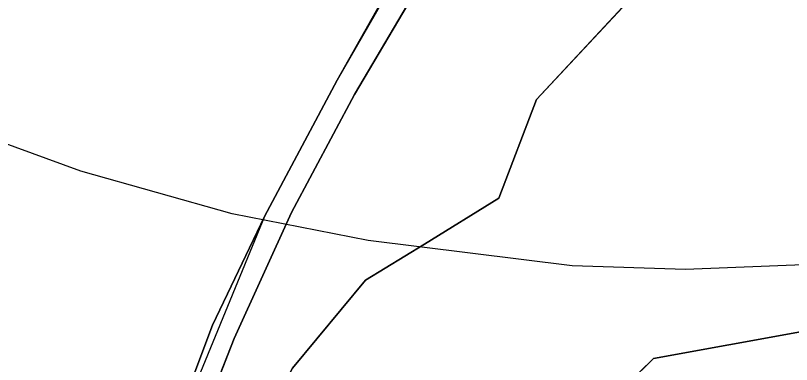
# Model space of a CAD drawing. Extents: x -662620 to -656370, y -1067090 to -1062990.
# Drawn here: x -660922.2 to -660833.9, y -1066052.2 to -1066012.5 of the extents above; entities that cross this region are included whole.
import ezdxf

# ---------------------------------------------------------------- set-up
doc = ezdxf.new("R2010")
doc.units = 0
for name, color, linetype in [('CHRANENE_LOZISKOVE_UZEMI', 7, 'Continuous'), ('LESNÍ_POZEMEK_-_STÁVAJÍCÍ', 7, 'Continuous'), ('ORNÁ_PŮDA_-_STÁVAJÍCÍ', 7, 'Continuous'), ('OSTATNÍ_PLOCHA_-_STÁVAJÍCÍ', 7, 'Continuous'), ('Trvalý_trávní_porost_-_stávající', 7, 'Continuous'), ('VRSTEVNICE_ZÁKLADNÍ', 7, 'Continuous')]:
    doc.layers.add(name, color=color, linetype=linetype)

msp = doc.modelspace()

# ---------------------------------------------------------------- linework, layer by layer
at = {"layer": 'CHRANENE_LOZISKOVE_UZEMI'}
for points in [[(-660929.73, -1065929.99), (-660916.46, -1065917.94), (-660909.74, -1065911.738), (-660903.3, -1065905.23), (-660892.78, -1065898.45), (-660889.24, -1065901.81), (-660879.39, -1065913.67), (-660865.51, -1065932.09), (-660858.76, -1065942.75), (-660855.87, -1065949.26), (-660854.413, -1065958.196), (-660854.413, -1065965.38), (-660855.968, -1065972.319), (-660869.14, -1065991.37), (-660885.56, -1066019.89), (-660893.85, -1066035.39), (-660908.41, -1066070.8), (-660910.142, -1066074.31), (-660917.069, -1066070.051), (-660920.94, -1066063.5), (-660930.41, -1066052.6)], [(-660878.41, -1066007.21), (-660885.56, -1066019.89), (-660893.85, -1066035.39), (-660899.75, -1066047.75), (-660908.41, -1066070.8), (-660910.142, -1066074.31), (-660907.024, -1066076.695), (-660905.98, -1066071.86), (-660902.47, -1066062.5), (-660897.27, -1066049.25), (-660890.75, -1066034.94), (-660883.6, -1066021.51), (-660875.91, -1066008.5)], [(-660852.01, -1066010.42), (-660862.88, -1066022.08), (-660867.19, -1066033.29), (-660875.62, -1066038.54), (-660882.35, -1066042.64), (-660890.65, -1066052.63), (-660897.48, -1066065.76), (-660902.62, -1066074.11), (-660906.3, -1066077.781), (-660907.024, -1066076.695), (-660905.98, -1066071.86), (-660902.47, -1066062.5), (-660897.27, -1066049.25), (-660890.75, -1066034.94), (-660883.6, -1066021.51), (-660875.91, -1066008.5)], [(-660832.45, -1066048.42), (-660849.57, -1066051.53), (-660855.93, -1066057.73), (-660862.9, -1066075.41), (-660873.14, -1066092.92), (-660905.35, -1066079.39), (-660906.522, -1066078.749), (-660902.62, -1066074.11), (-660897.48, -1066065.76), (-660890.65, -1066052.63), (-660882.35, -1066042.64), (-660875.62, -1066038.54), (-660867.19, -1066033.29), (-660862.88, -1066022.08), (-660852.01, -1066010.42)], [(-660823.54, -1066072.93), (-660834.09, -1066080.16), (-660844.96, -1066086.41), (-660848.71, -1066090.29), (-660850.22, -1066095.56), (-660850.226, -1066095.581), (-660850.23, -1066095.58), (-660854.71, -1066096.04), (-660860.46, -1066096.9), (-660865.87, -1066097.64), (-660868.7, -1066097.89), (-660874.12, -1066097.23), (-660879.02, -1066095.56), (-660882.35, -1066093.72), (-660888.85, -1066090.19), (-660894.62, -1066086.569), (-660902.066, -1066082.219), (-660906.522, -1066078.749), (-660905.35, -1066079.39), (-660873.14, -1066092.92), (-660862.9, -1066075.41), (-660855.93, -1066057.73), (-660849.57, -1066051.53), (-660832.45, -1066048.42)]]:
    msp.add_lwpolyline(points, dxfattribs=at)
at = {"layer": 'LESNÍ_POZEMEK_-_STÁVAJÍCÍ'}
for p, q in [((-660849.57, -1066051.53), (-660832.45, -1066048.42)), ((-660855.93, -1066057.73), (-660849.57, -1066051.53))]:
    msp.add_line(p, q, dxfattribs=at)
msp.add_lwpolyline([(-660855.93, -1066057.73), (-660849.57, -1066051.53), (-660832.45, -1066048.42)], dxfattribs=at)
at = {"layer": 'ORNÁ_PŮDA_-_STÁVAJÍCÍ'}
for p, q in [((-660883.6, -1066021.51), (-660875.91, -1066008.5)), ((-660852.01, -1066010.42), (-660862.88, -1066022.08)), ((-660890.75, -1066034.94), (-660883.6, -1066021.51)), ((-660862.88, -1066022.08), (-660867.19, -1066033.29)), ((-660867.19, -1066033.29), (-660875.62, -1066038.54)), ((-660897.27, -1066049.25), (-660890.75, -1066034.94)), ((-660875.62, -1066038.54), (-660882.35, -1066042.64)), ((-660882.35, -1066042.64), (-660890.65, -1066052.63)), ((-660902.47, -1066062.5), (-660897.27, -1066049.25))]:
    msp.add_line(p, q, dxfattribs=at)
msp.add_lwpolyline([(-660852.01, -1066010.42), (-660862.88, -1066022.08), (-660867.19, -1066033.29), (-660875.62, -1066038.54), (-660882.35, -1066042.64), (-660890.65, -1066052.63), (-660897.48, -1066065.76), (-660902.62, -1066074.11), (-660909.13, -1066081.85), (-660905.98, -1066071.86), (-660902.47, -1066062.5), (-660897.27, -1066049.25), (-660890.75, -1066034.94), (-660883.6, -1066021.51), (-660875.91, -1066008.5)], dxfattribs=at)
at = {"layer": 'OSTATNÍ_PLOCHA_-_STÁVAJÍCÍ'}
for p, q in [((-660885.56, -1066019.89), (-660878.41, -1066007.21)), ((-660885.56, -1066019.89), (-660878.41, -1066007.21)), ((-660875.91, -1066008.5), (-660883.6, -1066021.51)), ((-660875.91, -1066008.5), (-660883.6, -1066021.51)), ((-660893.85, -1066035.39), (-660885.56, -1066019.89)), ((-660893.85, -1066035.39), (-660885.56, -1066019.89)), ((-660883.6, -1066021.51), (-660890.75, -1066034.94)), ((-660883.6, -1066021.51), (-660890.75, -1066034.94)), ((-660890.75, -1066034.94), (-660897.27, -1066049.25)), ((-660890.75, -1066034.94), (-660897.27, -1066049.25)), ((-660899.75, -1066047.75), (-660893.85, -1066035.39)), ((-660899.75, -1066047.75), (-660893.85, -1066035.39)), ((-660904.44, -1066060.23), (-660899.75, -1066047.75)), ((-660904.44, -1066060.23), (-660899.75, -1066047.75)), ((-660897.27, -1066049.25), (-660902.47, -1066062.5)), ((-660897.27, -1066049.25), (-660902.47, -1066062.5))]:
    msp.add_line(p, q, dxfattribs=at)
for points in [[(-660904.44, -1066060.23), (-660899.75, -1066047.75), (-660893.85, -1066035.39), (-660885.56, -1066019.89), (-660878.41, -1066007.21)], [(-660904.44, -1066060.23), (-660899.75, -1066047.75), (-660893.85, -1066035.39), (-660885.56, -1066019.89), (-660878.41, -1066007.21)], [(-660875.91, -1066008.5), (-660883.6, -1066021.51), (-660890.75, -1066034.94), (-660897.27, -1066049.25), (-660902.47, -1066062.5)], [(-660875.91, -1066008.5), (-660883.6, -1066021.51), (-660890.75, -1066034.94), (-660897.27, -1066049.25), (-660902.47, -1066062.5)]]:
    msp.add_lwpolyline(points, dxfattribs=at)
at = {"layer": 'Trvalý_trávní_porost_-_stávající'}
for p, q in [((-660878.41, -1066007.21), (-660885.56, -1066019.89)), ((-660862.88, -1066022.08), (-660852.01, -1066010.42)), ((-660885.56, -1066019.89), (-660893.85, -1066035.39)), ((-660867.19, -1066033.29), (-660862.88, -1066022.08)), ((-660875.62, -1066038.54), (-660867.19, -1066033.29)), ((-660893.85, -1066035.39), (-660899.75, -1066047.75)), ((-660882.35, -1066042.64), (-660875.62, -1066038.54)), ((-660890.65, -1066052.63), (-660882.35, -1066042.64)), ((-660899.75, -1066047.75), (-660904.44, -1066060.23)), ((-660832.45, -1066048.42), (-660849.57, -1066051.53)), ((-660849.57, -1066051.53), (-660855.93, -1066057.73))]:
    msp.add_line(p, q, dxfattribs=at)
for points in [[(-660878.41, -1066007.21), (-660885.56, -1066019.89), (-660893.85, -1066035.39), (-660899.75, -1066047.75), (-660904.44, -1066060.23), (-660908.41, -1066070.8), (-660912.23, -1066079.34), (-660913.88, -1066077.27), (-660920.94, -1066063.5), (-660930.41, -1066052.6)], [(-660832.45, -1066048.42), (-660849.57, -1066051.53), (-660855.93, -1066057.73), (-660862.9, -1066075.41), (-660873.14, -1066092.92), (-660905.35, -1066079.39), (-660906.522, -1066078.749), (-660902.62, -1066074.11), (-660897.48, -1066065.76), (-660890.65, -1066052.63), (-660882.35, -1066042.64), (-660875.62, -1066038.54), (-660867.19, -1066033.29), (-660862.88, -1066022.08), (-660852.01, -1066010.42)]]:
    msp.add_lwpolyline(points, dxfattribs=at)
at = {"layer": 'VRSTEVNICE_ZÁKLADNÍ'}
msp.add_lwpolyline([(-660695.709, -1065981.598), (-660701.041, -1065986.375), (-660712.363, -1065994.831), (-660724.831, -1066002.714), (-660745.182, -1066013.462), (-660764.817, -1066022.491), (-660794.34, -1066032.81), (-660810.105, -1066037.11), (-660818.704, -1066038.973), (-660831.603, -1066040.836), (-660845.934, -1066041.409), (-660858.833, -1066040.979), (-660882.05, -1066038.113), (-660897.528, -1066035.103), (-660914.726, -1066030.23), (-660933.644, -1066023.351)], dxfattribs=at)
msp.add_lwpolyline([(-660695.709, -1065981.598), (-660701.041, -1065986.375), (-660712.363, -1065994.831), (-660724.831, -1066002.714), (-660745.182, -1066013.462), (-660764.817, -1066022.491), (-660794.34, -1066032.81), (-660810.105, -1066037.11), (-660818.704, -1066038.973), (-660831.603, -1066040.836), (-660845.934, -1066041.409), (-660858.833, -1066040.979), (-660882.05, -1066038.113), (-660897.528, -1066035.103), (-660914.726, -1066030.23), (-660933.644, -1066023.351)], dxfattribs=at)

doc.saveas('drawing.dxf')
